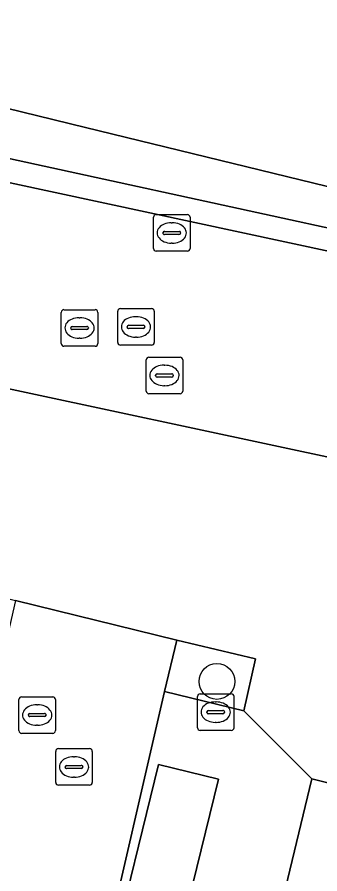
# Model space of a CAD drawing. Extents: x 162803 to 163818, y 381639 to 382475.
# Drawn here: x 163701.22 to 163709.51, y 382189.94 to 382213.36 of the extents above; entities that cross this region are included whole.
import ezdxf

# ---------------------------------------------------------------- set-up
doc = ezdxf.new("R2010")
doc.units = 0
for name, color, linetype in [('IMGEO_Boom', 7, 'Continuous'), ('IMGEO_Brandkraan', 7, 'Continuous'), ('IMGEO_Groenvoorziening', 7, 'Continuous'), ('IMGEO_Haag', 7, 'Continuous'), ('IMGEO_Parkeervlak_open', 7, 'Continuous'), ('IMGEO_Rijbaan_lokaal_gesloten', 7, 'Continuous'), ('IMGEO_Rijbaan_lokaal_open', 7, 'Continuous'), ('IMGEO_Rioolput', 7, 'Continuous'), ('IMGEO_Voetpad_open', 7, 'Continuous')]:
    doc.layers.add(name, color=color, linetype=linetype)

msp = doc.modelspace()

# ---------------------------------------------------------------- linework, layer by layer
at = {"layer": 'IMGEO_Boom'}
msp.add_circle((163706.688, 382195.197), 0.489, dxfattribs=at)
at = {"layer": 'IMGEO_Brandkraan'}
for p, q in [((163706.155, 382193.932), (163706.155, 382194.784)), ((163706.23, 382194.858), (163707.082, 382194.858)), ((163707.156, 382194.784), (163707.156, 382193.932)), ((163706.643, 382194.638), (163706.668, 382194.638)), ((163706.414, 382194.352), (163706.414, 382194.364)), ((163706.852, 382194.315), (163706.454, 382194.315)), ((163706.457, 382194.401), (163706.855, 382194.401)), ((163706.898, 382194.364), (163706.898, 382194.352)), ((163706.666, 382194.078), (163706.641, 382194.078)), ((163707.082, 382193.858), (163706.23, 382193.858))]:
    msp.add_line(p, q, dxfattribs=at)
for points in [[(163706.155, 382193.932), (163706.155, 382194.784)], [(163706.23, 382194.858), (163707.082, 382194.858)], [(163707.156, 382194.784), (163707.156, 382193.932)], [(163707.082, 382193.858), (163706.23, 382193.858)]]:
    msp.add_lwpolyline(points, dxfattribs=at)
for centre, radius, start, end in [((163706.232, 382194.782), 0.0765, 91.552, 178.448), ((163706.232, 382194.782), 0.0765, 91.552, 178.448), ((163707.08, 382194.782), 0.0765, 1.552, 88.448), ((163707.08, 382194.782), 0.0765, 1.552, 88.448), ((163706.454, 382194.361), 0.0403, 85.8775, 175.7526), ((163706.451, 382194.351), 0.0366, 178.938, 274.7102), ((163706.855, 382194.358), 0.043, 264.8664, 352.4533), ((163706.859, 382194.363), 0.0386, 1.7309, 96.639), ((163706.232, 382193.934), 0.0765, 181.552, 268.448), ((163706.232, 382193.934), 0.0765, 181.552, 268.448), ((163707.08, 382193.934), 0.0765, 271.552, 358.448), ((163707.08, 382193.934), 0.0765, 271.552, 358.448)]:
    msp.add_arc(centre, radius, start, end, dxfattribs=at)
for centre, major_axis, ratio, start_param, end_param in [((163706.642, 382194.358), (-0.387, 0.002), 0.722429, 4.712389, 7.853982), ((163706.667, 382194.358), (-0.39, 0.002), 0.717154, 1.570796, 4.712389)]:
    msp.add_ellipse(centre, major_axis=major_axis, ratio=ratio, start_param=start_param, end_param=end_param, dxfattribs=at)
at = {"layer": 'IMGEO_Groenvoorziening'}
for points in [[(163657.455, 382221.482), (163699.164, 382211.305), (163703.089, 382210.347), (163713.011, 382207.926), (163715.535, 382207.31), (163753.314, 382198.091), (163753.177, 382197.38), (163754.462, 382197.072), (163757.128, 382208.021), (163757.583, 382209.938), (163758.424, 382213.479), (163754.822, 382214.356), (163755.671, 382211.974), (163755.3, 382210.464), (163754.831, 382208.556), (163754.54, 382207.374), (163752.797, 382205.704), (163744.834, 382208.206), (163741.654, 382208.042), (163708.092, 382216.197), (163707.826, 382215.095), (163706.879, 382215.313), (163707.145, 382216.427), (163572.981, 382249.028)], [(163649.686, 382221.909), (163698.681, 382210.001), (163711.259, 382207.263), (163711.141, 382206.665), (163712.854, 382206.298), (163713.01, 382207.005), (163753.177, 382197.38), (163753.314, 382198.091), (163715.535, 382207.31), (163713.011, 382207.926), (163703.089, 382210.347), (163699.164, 382211.305), (163657.455, 382221.482)]]:
    msp.add_lwpolyline(points, dxfattribs=at)
for points in [[(163649.55, 382221.295), (163699.392, 382209.224), (163701.031, 382208.828), (163711.141, 382206.665), (163711.259, 382207.263), (163698.681, 382210.001), (163649.686, 382221.909)], [(163705.589, 382196.328), (163705.252, 382194.927), (163707.428, 382194.396), (163707.748, 382195.82)], [(163719.22, 382190.067), (163709.285, 382192.538), (163707.012, 382183.106), (163711.858, 382180.471), (163713.284, 382186.346), (163717.27, 382185.378), (163717.319, 382185.579), (163719.14, 382185.137), (163719.083, 382184.903), (163722.989, 382183.955), (163726.071, 382183.204), (163728.803, 382182.538), (163756.116, 382175.879), (163757.259, 382180.6), (163750.703, 382182.232)]]:
    msp.add_lwpolyline(points, close=True, dxfattribs=at)
at = {"layer": 'IMGEO_Haag'}
for points in [[(163711.141, 382206.665), (163711.259, 382207.263), (163698.681, 382210.001), (163649.686, 382221.909), (163649.55, 382221.295), (163699.392, 382209.224), (163701.031, 382208.828)], [(163719.22, 382190.067), (163709.285, 382192.538), (163707.012, 382183.106), (163711.858, 382180.471), (163713.284, 382186.346), (163717.27, 382185.378), (163717.319, 382185.579), (163719.14, 382185.137), (163719.083, 382184.903), (163722.989, 382183.955), (163726.071, 382183.204), (163728.803, 382182.538), (163756.116, 382175.879), (163757.259, 382180.6), (163750.703, 382182.232)]]:
    msp.add_lwpolyline(points, close=True, dxfattribs=at)
at = {"layer": 'IMGEO_Parkeervlak_open'}
msp.add_lwpolyline([(163706.735, 382192.529), (163705.091, 382192.927), (163703.783, 382187.602), (163705.428, 382187.21)], close=True, dxfattribs=at)
at = {"layer": 'IMGEO_Rijbaan_lokaal_gesloten'}
msp.add_lwpolyline([(163712.957, 382206.276), (163712.854, 382206.298), (163711.141, 382206.665), (163701.031, 382208.828), (163699.392, 382209.224), (163698.133, 382203.827), (163699.627, 382203.492), (163710.206, 382201.229), (163711.783, 382200.885)], close=True, dxfattribs=at)
at = {"layer": 'IMGEO_Rijbaan_lokaal_open'}
msp.add_lwpolyline([(163705.252, 382194.927), (163705.589, 382196.328), (163701.17, 382197.41), (163700.842, 382195.97), (163699.085, 382188.447), (163703.51, 382187.374)], close=True, dxfattribs=at)
at = {"layer": 'IMGEO_Rioolput'}
for p, q in [((163704.952, 382207.036), (163704.952, 382207.888)), ((163705.027, 382207.962), (163705.879, 382207.962)), ((163705.953, 382207.888), (163705.953, 382207.036)), ((163705.44, 382207.742), (163705.465, 382207.742)), ((163705.211, 382207.456), (163705.211, 382207.468)), ((163705.649, 382207.419), (163705.251, 382207.419)), ((163705.254, 382207.505), (163705.652, 382207.505)), ((163705.695, 382207.468), (163705.695, 382207.456)), ((163705.463, 382207.182), (163705.438, 382207.182)), ((163705.879, 382206.962), (163705.027, 382206.962)), ((163702.427, 382204.437), (163702.427, 382205.289)), ((163702.502, 382205.363), (163703.354, 382205.363)), ((163703.428, 382205.289), (163703.428, 382204.437)), ((163703.972, 382204.466), (163703.972, 382205.318)), ((163704.047, 382205.392), (163704.899, 382205.392)), ((163704.973, 382205.318), (163704.973, 382204.466)), ((163702.915, 382205.143), (163702.94, 382205.143)), ((163704.46, 382205.172), (163704.485, 382205.172)), ((163702.686, 382204.857), (163702.686, 382204.869)), ((163703.124, 382204.82), (163702.726, 382204.82)), ((163702.729, 382204.906), (163703.127, 382204.906)), ((163703.17, 382204.869), (163703.17, 382204.857)), ((163704.231, 382204.886), (163704.231, 382204.898)), ((163704.669, 382204.849), (163704.271, 382204.849)), ((163704.274, 382204.935), (163704.672, 382204.935)), ((163704.715, 382204.898), (163704.715, 382204.886)), ((163702.938, 382204.583), (163702.913, 382204.583)), ((163704.483, 382204.612), (163704.458, 382204.612)), ((163703.354, 382204.363), (163702.502, 382204.363)), ((163704.899, 382204.392), (163704.047, 382204.392)), ((163704.752, 382203.138), (163704.752, 382203.99)), ((163704.827, 382204.064), (163705.679, 382204.064)), ((163705.753, 382203.99), (163705.753, 382203.138)), ((163705.24, 382203.844), (163705.265, 382203.844)), ((163705.011, 382203.558), (163705.011, 382203.57)), ((163705.449, 382203.521), (163705.051, 382203.521)), ((163705.054, 382203.607), (163705.452, 382203.607)), ((163705.495, 382203.57), (163705.495, 382203.558)), ((163705.263, 382203.284), (163705.238, 382203.284)), ((163705.679, 382203.064), (163704.827, 382203.064)), ((163701.342, 382194.778), (163702.194, 382194.778)), ((163701.267, 382193.852), (163701.267, 382194.704)), ((163701.755, 382194.558), (163701.78, 382194.558)), ((163702.268, 382194.704), (163702.268, 382193.852)), ((163701.526, 382194.272), (163701.526, 382194.284)), ((163701.569, 382194.321), (163701.967, 382194.321)), ((163702.01, 382194.284), (163702.01, 382194.272)), ((163701.964, 382194.235), (163701.566, 382194.235)), ((163701.778, 382193.998), (163701.753, 382193.998)), ((163702.194, 382193.778), (163701.342, 382193.778)), ((163702.351, 382193.36), (163703.203, 382193.36)), ((163702.276, 382192.434), (163702.276, 382193.286)), ((163702.764, 382193.14), (163702.789, 382193.14)), ((163703.277, 382193.286), (163703.277, 382192.434)), ((163702.535, 382192.854), (163702.535, 382192.866)), ((163702.578, 382192.903), (163702.976, 382192.903)), ((163703.019, 382192.866), (163703.019, 382192.854)), ((163702.973, 382192.817), (163702.575, 382192.817)), ((163702.787, 382192.58), (163702.762, 382192.58)), ((163703.203, 382192.36), (163702.351, 382192.36))]:
    msp.add_line(p, q, dxfattribs=at)
for points in [[(163704.952, 382207.036), (163704.952, 382207.888)], [(163705.027, 382207.962), (163705.879, 382207.962)], [(163705.953, 382207.888), (163705.953, 382207.036)], [(163705.879, 382206.962), (163705.027, 382206.962)], [(163702.427, 382204.437), (163702.427, 382205.289)], [(163702.502, 382205.363), (163703.354, 382205.363)], [(163703.428, 382205.289), (163703.428, 382204.437)], [(163703.972, 382204.466), (163703.972, 382205.318)], [(163704.047, 382205.392), (163704.899, 382205.392)], [(163704.973, 382205.318), (163704.973, 382204.466)], [(163703.354, 382204.363), (163702.502, 382204.363)], [(163704.899, 382204.392), (163704.047, 382204.392)], [(163704.752, 382203.138), (163704.752, 382203.99)], [(163704.827, 382204.064), (163705.679, 382204.064)], [(163705.753, 382203.99), (163705.753, 382203.138)], [(163705.679, 382203.064), (163704.827, 382203.064)], [(163701.342, 382194.778), (163702.194, 382194.778)], [(163701.267, 382193.852), (163701.267, 382194.704)], [(163702.268, 382194.704), (163702.268, 382193.852)], [(163702.194, 382193.778), (163701.342, 382193.778)], [(163702.351, 382193.36), (163703.203, 382193.36)], [(163702.276, 382192.434), (163702.276, 382193.286)], [(163703.277, 382193.286), (163703.277, 382192.434)], [(163703.203, 382192.36), (163702.351, 382192.36)]]:
    msp.add_lwpolyline(points, dxfattribs=at)
for centre, radius, start, end in [((163705.029, 382207.886), 0.0765, 91.552, 178.448), ((163705.029, 382207.886), 0.0765, 91.552, 178.448), ((163705.877, 382207.886), 0.0765, 1.552, 88.448), ((163705.877, 382207.886), 0.0765, 1.552, 88.448), ((163705.251, 382207.465), 0.0403, 85.8775, 175.7526), ((163705.248, 382207.455), 0.0366, 178.938, 274.7102), ((163705.652, 382207.462), 0.043, 264.8664, 352.4533), ((163705.656, 382207.467), 0.0386, 1.7309, 96.639), ((163705.029, 382207.038), 0.0765, 181.552, 268.448), ((163705.029, 382207.038), 0.0765, 181.552, 268.448), ((163705.877, 382207.038), 0.0765, 271.552, 358.448), ((163705.877, 382207.038), 0.0765, 271.552, 358.448), ((163702.504, 382205.287), 0.0765, 91.552, 178.448), ((163702.504, 382205.287), 0.0765, 91.552, 178.448), ((163703.352, 382205.287), 0.0765, 1.552, 88.448), ((163703.352, 382205.287), 0.0765, 1.552, 88.448), ((163704.049, 382205.316), 0.0765, 91.552, 178.448), ((163704.049, 382205.316), 0.0765, 91.552, 178.448), ((163704.897, 382205.316), 0.0765, 1.552, 88.448), ((163704.897, 382205.316), 0.0765, 1.552, 88.448), ((163702.726, 382204.866), 0.0403, 85.8775, 175.7526), ((163702.723, 382204.856), 0.0366, 178.938, 274.7102), ((163703.127, 382204.863), 0.043, 264.8664, 352.4533), ((163703.131, 382204.868), 0.0386, 1.7309, 96.639), ((163704.271, 382204.895), 0.0403, 85.8775, 175.7526), ((163704.268, 382204.885), 0.0366, 178.938, 274.7102), ((163704.672, 382204.892), 0.043, 264.8664, 352.4533), ((163704.676, 382204.897), 0.0386, 1.7309, 96.639), ((163702.504, 382204.439), 0.0765, 181.552, 268.448), ((163702.504, 382204.439), 0.0765, 181.552, 268.448), ((163703.352, 382204.439), 0.0765, 271.552, 358.448), ((163703.352, 382204.439), 0.0765, 271.552, 358.448), ((163704.049, 382204.468), 0.0765, 181.552, 268.448), ((163704.049, 382204.468), 0.0765, 181.552, 268.448), ((163704.897, 382204.468), 0.0765, 271.552, 358.448), ((163704.897, 382204.468), 0.0765, 271.552, 358.448), ((163704.829, 382203.988), 0.0765, 91.552, 178.448), ((163704.829, 382203.988), 0.0765, 91.552, 178.448), ((163705.677, 382203.988), 0.0765, 1.552, 88.448), ((163705.677, 382203.988), 0.0765, 1.552, 88.448), ((163705.051, 382203.567), 0.0403, 85.8775, 175.7526), ((163705.048, 382203.557), 0.0366, 178.938, 274.7102), ((163705.452, 382203.564), 0.043, 264.8664, 352.4533), ((163705.456, 382203.569), 0.0386, 1.7309, 96.639), ((163704.829, 382203.14), 0.0765, 181.552, 268.448), ((163704.829, 382203.14), 0.0765, 181.552, 268.448), ((163705.677, 382203.14), 0.0765, 271.552, 358.448), ((163705.677, 382203.14), 0.0765, 271.552, 358.448), ((163701.344, 382194.702), 0.0765, 91.552, 178.448), ((163701.344, 382194.702), 0.0765, 91.552, 178.448), ((163702.192, 382194.702), 0.0765, 1.552, 88.448), ((163702.192, 382194.702), 0.0765, 1.552, 88.448), ((163701.566, 382194.281), 0.0403, 85.8775, 175.7526), ((163701.563, 382194.271), 0.0366, 178.938, 274.7102), ((163701.967, 382194.278), 0.043, 264.8664, 352.4533), ((163701.971, 382194.283), 0.0386, 1.7309, 96.639), ((163701.344, 382193.854), 0.0765, 181.552, 268.448), ((163701.344, 382193.854), 0.0765, 181.552, 268.448), ((163702.192, 382193.854), 0.0765, 271.552, 358.448), ((163702.192, 382193.854), 0.0765, 271.552, 358.448), ((163702.353, 382193.284), 0.0765, 91.552, 178.448), ((163702.353, 382193.284), 0.0765, 91.552, 178.448), ((163703.201, 382193.284), 0.0765, 1.552, 88.448), ((163703.201, 382193.284), 0.0765, 1.552, 88.448), ((163702.575, 382192.863), 0.0403, 85.8775, 175.7526), ((163702.572, 382192.853), 0.0366, 178.938, 274.7102), ((163702.976, 382192.86), 0.043, 264.8664, 352.4533), ((163702.98, 382192.865), 0.0386, 1.7309, 96.639), ((163702.353, 382192.436), 0.0765, 181.552, 268.448), ((163702.353, 382192.436), 0.0765, 181.552, 268.448), ((163703.201, 382192.436), 0.0765, 271.552, 358.448), ((163703.201, 382192.436), 0.0765, 271.552, 358.448)]:
    msp.add_arc(centre, radius, start, end, dxfattribs=at)
for centre, major_axis, ratio, start_param, end_param in [((163705.439, 382207.462), (-0.387, 0.002), 0.722429, 4.712389, 7.853982), ((163705.464, 382207.462), (-0.39, 0.002), 0.717154, 1.570796, 4.712389), ((163702.914, 382204.863), (-0.387, 0.002), 0.722429, 4.712389, 7.853982), ((163702.939, 382204.863), (-0.39, 0.002), 0.717154, 1.570796, 4.712389), ((163704.459, 382204.892), (-0.387, 0.002), 0.722429, 4.712389, 7.853982), ((163704.484, 382204.892), (-0.39, 0.002), 0.717154, 1.570796, 4.712389), ((163705.239, 382203.564), (-0.387, 0.002), 0.722429, 4.712389, 7.853982), ((163705.264, 382203.564), (-0.39, 0.002), 0.717154, 1.570796, 4.712389), ((163701.754, 382194.278), (-0.387, 0.002), 0.722429, 4.712389, 7.853982), ((163701.779, 382194.278), (-0.39, 0.002), 0.717154, 1.570796, 4.712389), ((163702.763, 382192.86), (-0.387, 0.002), 0.722429, 4.712389, 7.853982), ((163702.788, 382192.86), (-0.39, 0.002), 0.717154, 1.570796, 4.712389)]:
    msp.add_ellipse(centre, major_axis=major_axis, ratio=ratio, start_param=start_param, end_param=end_param, dxfattribs=at)
at = {"layer": 'IMGEO_Voetpad_open'}
for points in [[(163712.378, 382198.943), (163712.297, 382198.579), (163709.73, 382199.128), (163710.206, 382201.229), (163699.627, 382203.492), (163699.148, 382201.4), (163696.726, 382201.964), (163696.721, 382202.129), (163650.701, 382213.245)], [(163654.906, 382208.686), (163691.987, 382199.775), (163699.015, 382197.961), (163701.17, 382197.41), (163705.589, 382196.328), (163707.748, 382195.82), (163707.428, 382194.396), (163709.285, 382192.538), (163719.22, 382190.067), (163750.703, 382182.232), (163757.259, 382180.6), (163760.004, 382179.9), (163775.929, 382175.963), (163781.19, 382174.926), (163783.292, 382174.424), (163783.482, 382175.229)], [(163703.064, 382166.726), (163705.155, 382175.332), (163707.012, 382183.106), (163709.285, 382192.538), (163707.428, 382194.396), (163705.252, 382194.927), (163703.51, 382187.374), (163702.902, 382185.048), (163705.07, 382184.544), (163703.743, 382178.93), (163701.604, 382179.45), (163701.286, 382178.081), (163703.418, 382177.552), (163702.093, 382171.948), (163699.992, 382172.499), (163699.541, 382171.002), (163699.869, 382170.927)]]:
    msp.add_lwpolyline(points, dxfattribs=at)
msp.add_lwpolyline([(163705.428, 382187.21), (163703.783, 382187.602), (163705.091, 382192.927), (163706.735, 382192.529)], close=True, dxfattribs=at)

doc.saveas('drawing.dxf')
